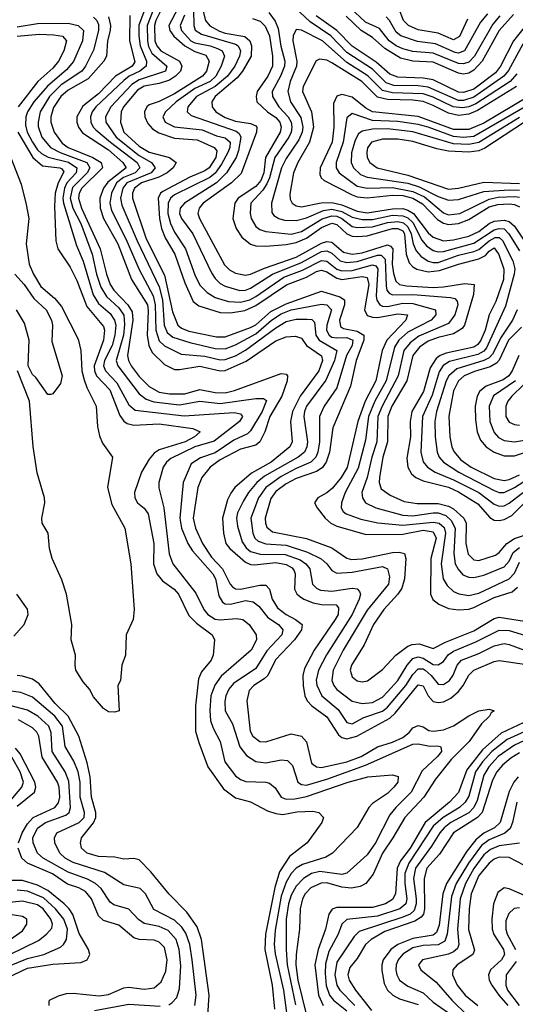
# Model space of a CAD drawing. Header units: inches. Extents: x 501365 to 657855, y 482276 to 547543.
# Tile 576 of 656: x 586939 to 588894, y 514534 to 518413. Entities that reach past the tile are written whole.
import ezdxf

# ---------------------------------------------------------------- set-up
doc = ezdxf.new("R2010")
doc.units = ezdxf.units.IN
doc.header["$MEASUREMENT"] = 0
doc.layers.add('A5581', color=7, linetype='Continuous')

msp = doc.modelspace()

# ---------------------------------------------------------------- linework, layer by layer
at = {"layer": 'A5581', "color": 5}
for points, elevation in [([(589090, 518427.9), (589041, 518410), (588970, 518372.1), (588922.8, 518317.2), (588866.5, 518213.5), (588848.2, 518190), (588730, 518108.2), (588690, 518094.5), (588670, 518095.1), (588550, 518147.7), (588510, 518152.8), (588414.4, 518154.4), (588384, 518164), (588330, 518217.6), (588230, 518284.5), (588166.5, 518350), (588085, 518405), (587982.1, 518502.1)], 2440), ([(587431.1, 518450), (587408.9, 518391.1), (587409.3, 518350), (587414, 518310), (587439.2, 518250), (587438.2, 518230), (587413.7, 518210), (587371.6, 518190), (587350, 518173.7), (587239.6, 518070), (587224.9, 518050), (587218.9, 518030), (587219.4, 518010), (587228.8, 517990), (587239.8, 517979.8), (587296.9, 517930), (587402, 517850), (587413.6, 517830), (587395.1, 517810), (587349.1, 517790.9), (587320.5, 517770), (587301.7, 517730), (587294.5, 517690), (587301.4, 517661.4), (587357.5, 517550), (587410, 517429.6), (587465.4, 517325.4), (587474.2, 517290), (587475.8, 517190), (587490, 517148.2), (587510, 517128.2), (587575.6, 517095.6), (587670, 517087), (587730, 517073.7), (587750, 517074.6), (587790, 517089), (587830, 517111.6), (587950, 517199.8), (587990, 517223.6), (588030, 517233.5), (588073, 517233), (588091.5, 517231.5), (588101.3, 517221.3), (588107, 517170), (588119.8, 517150), (588189.3, 517110), (588181, 517070), (588146.8, 516993.2), (588070, 516890.8), (588061.9, 516870), (588059.5, 516850), (588073.8, 516750), (588071.5, 516730), (588062.6, 516710), (588037, 516690), (587905.3, 516614.7), (587874.1, 516590), (587841.3, 516550), (587822.3, 516517.7), (587798.6, 516470), (587794.6, 516450), (587797.8, 516417.8), (587816, 516356), (587832.3, 516332.3), (587850, 516318.2), (587887.6, 516307.6), (587986.2, 516306.2), (588044.9, 516284.9), (588067.3, 516270), (588082.9, 516250), (588093.9, 516190), (588110, 516173.5), (588126, 516166), (588170, 516162.1), (588250, 516174), (588270.5, 516170.5), (588279.9, 516159.9), (588283.5, 516150), (588278.2, 516130), (588250, 516069.4), (588149, 515911), (588117.3, 515850), (588108.8, 515811.2), (588111.1, 515791.1), (588130.9, 515750), (588195.4, 515695.4), (588230, 515644.6), (588250, 515639.4), (588296.1, 515664), (588370, 515689.3), (588390, 515704.5), (588461.7, 515790), (588490, 515834.2), (588510, 515856), (588530, 515855.3), (588538.4, 515850), (588561.3, 515830), (588590, 515794.9), (588610, 515794.4), (588633.7, 515810), (588648.5, 515831.5), (588663.9, 515870), (588681.8, 515890), (588750, 515916.3), (588810, 515946.1), (588850, 515955.1), (588870, 515952.1), (588929.6, 515929.6)], 2240), ([(587465.6, 518450), (587442.4, 518390), (587443.2, 518330), (587447.8, 518307.8), (587460.9, 518280.9), (587519.1, 518230), (587514, 518210), (587410, 518176), (587382, 518158), (587298.6, 518070), (587278.2, 518030), (587278.7, 518010), (587319.2, 517950), (587410, 517878.3), (587458.6, 517850), (587473.2, 517830), (587457.2, 517810), (587362, 517770), (587346.3, 517750), (587337.2, 517710), (587342.5, 517682.5), (587402.5, 517542.5), (587490, 517360.6), (587502.1, 517310), (587509.1, 517210), (587521, 517181), (587542.7, 517162.7), (587610, 517141.6), (587710, 517118), (587750, 517116.6), (587790, 517132.7), (587870, 517175.4), (587931.8, 517230), (587970, 517253.8), (588010, 517270), (588130, 517293.1), (588150.8, 517290), (588169, 517270), (588150.3, 517210), (588148.7, 517190), (588159.4, 517170), (588170, 517163.1), (588190, 517159.3), (588230, 517161.3), (588252.9, 517150), (588251, 517130), (588228.2, 517090), (588190, 516963.2), (588140.5, 516890), (588121.3, 516850), (588121.2, 516750), (588115.4, 516710), (588107.2, 516690), (588087, 516670), (588030, 516645.7), (587970, 516613.2), (587909.6, 516570.4), (587881.6, 516530), (587850.9, 516450), (587858.1, 516390), (587866.6, 516370), (587879.3, 516359.3), (587910, 516348.7), (587990, 516343.3), (588074.9, 516314.9), (588128.7, 516288.7), (588150.6, 516270), (588170, 516243), (588190, 516232.5), (588250, 516237.2), (588370, 516259.4), (588390.1, 516250.1), (588397.9, 516217.9), (588393.3, 516190), (588310, 516086.8), (588214.6, 515930), (588175.2, 515850), (588169.7, 515810), (588177.5, 515790), (588190, 515774.9), (588250, 515728.9), (588290, 515719.9), (588330, 515722.8), (588370, 515744.2), (588390, 515764.7), (588430, 515810.1), (588467.1, 515870), (588490, 515896.8), (588510, 515903.8), (588530, 515898.5), (588570, 515873.2), (588590, 515871.3), (588610, 515885), (588629.3, 515910.7), (588650, 515925.5), (588738, 515962), (588830, 516008.4), (588870, 516006.8), (588933.4, 515986.6)], 2260), ([(587507, 518470), (587476.2, 518410), (587470.7, 518390), (587472.9, 518330), (587480.2, 518310), (587495.7, 518290), (587569.1, 518250), (587579.3, 518230), (587573.7, 518210), (587554.2, 518190), (587530, 518175.3), (587490, 518162.3), (587430, 518150.9), (587404.2, 518135.8), (587348.8, 518070), (587339.8, 518050), (587336.6, 518010), (587350.3, 517970), (587410, 517914.3), (587450, 517891.4), (587530.2, 517870), (587555.8, 517850), (587544.3, 517830), (587521.5, 517810), (587487.8, 517792.2), (587419.7, 517770), (587391.9, 517750), (587384.7, 517730), (587384.4, 517710), (587437.9, 517550), (587510, 517406.1), (587542.6, 517262.6), (587563, 517210), (587577.9, 517197.9), (587606.4, 517186.4), (587715.6, 517164.4), (587750, 517163.3), (587850, 517200), (587870, 517211.4), (587930, 517263.5), (587990, 517294.3), (588130, 517343.5), (588201.3, 517321.3), (588219.9, 517310), (588219.9, 517290), (588200.2, 517230), (588204.5, 517204.5), (588216.4, 517196.4), (588270, 517186.7), (588296.1, 517170), (588296.9, 517150), (588266.7, 517070), (588244.1, 516970), (588174.5, 516805.5), (588161.1, 516710), (588148, 516670), (588131.7, 516648.3), (588110, 516632.8), (588030, 516605.2), (587990, 516584.6), (587950, 516554.8), (587930, 516526.8), (587907.5, 516450), (587908.2, 516430), (587914.5, 516414.5), (587936.1, 516396), (588070, 516369.8), (588170, 516332.2), (588230, 516292.3), (588247.2, 516287.2), (588290, 516289.2), (588410, 516314.6), (588435.7, 516315.7), (588456.6, 516310), (588461.4, 516290), (588456.3, 516210), (588446.3, 516173.7), (588430.2, 516149.8), (588375, 516090), (588334, 516030), (588297.5, 515950), (588247.6, 515870), (588242.5, 515850), (588250, 515823.9), (588270, 515809.1), (588290, 515805), (588311.2, 515808.8), (588370, 515853.4), (588423.2, 515910), (588470, 515945.1), (588487.6, 515952.4), (588514.3, 515954.3), (588570, 515936.5), (588618.5, 515961.5), (588730, 516005.4), (588810, 516054.3), (588830, 516060), (588930, 516043.8)], 2280), ([(587562.6, 518457.4), (587527.3, 518390), (587530.9, 518370), (587547.6, 518347.6), (587590, 518310), (587630, 518288.1), (587673, 518273), (587686.4, 518250), (587675.7, 518210), (587660.4, 518190), (587550, 518120.4), (587490, 518090.4), (587450, 518077.6), (587441.1, 518070), (587431.8, 518050), (587432.2, 518030), (587444.2, 518004.2), (587463.5, 517983.5), (587487.6, 517967.6), (587550, 517946.8), (587639.3, 517939.3), (587706, 517910), (587716.7, 517896.7), (587712.6, 517870), (587687.1, 517830), (587670, 517817.7), (587610, 517792.8), (587503.6, 517736.4), (587494.2, 517730), (587485.5, 517710), (587490.4, 517630.4), (587498.3, 517590), (587513.4, 517553.4), (587551, 517490), (587590, 517376.1), (587622.9, 517302.9), (587645.3, 517285.3), (587730, 517260.2), (587770, 517257.8), (587827.4, 517267.4), (587870, 517287), (587991.7, 517368.3), (588070, 517398.6), (588110, 517421.1), (588130, 517425.9), (588150, 517419.8), (588190, 517394.9), (588210, 517390), (588290, 517401.5), (588310, 517397.1), (588315.7, 517370), (588298.4, 517270), (588310, 517248.3), (588330, 517240.7), (588350, 517239.4), (588430, 517254.2), (588468, 517250), (588461.8, 517230), (588387, 517150), (588368.8, 517110), (588343.6, 516990), (588301.9, 516910), (588272.3, 516830), (588230.5, 516649.5), (588207.5, 516610), (588173, 516567), (588150, 516548.6), (588115.5, 516530), (588102.3, 516510), (588111.8, 516490), (588144.2, 516450), (588166.9, 516430), (588190, 516417.7), (588305, 516385), (588450, 516387), (588530, 516402.5), (588570, 516395), (588581.1, 516370), (588560.1, 516290), (588559.1, 516150), (588568.8, 516128.8), (588592.6, 516110), (588630, 516093.9), (588670, 516088.5), (588710, 516091.5), (588730, 516097.9), (588810, 516137.1), (588880.9, 516159.1), (588902.3, 516177.7)], 2320), ([(587624.8, 518450), (587625.8, 518390), (587631.7, 518371.7), (587656.3, 518356.3), (587790, 518317.3), (587800.8, 518310), (587809.8, 518290), (587806.2, 518270), (587788.3, 518230), (587758.4, 518190), (587710, 518150.3), (587636.6, 518110), (587602.2, 518070), (587600.1, 518050), (587615.4, 518035.4), (587793.6, 517973.6), (587805.1, 517965.1), (587811.1, 517950), (587802.8, 517897.2), (587793.6, 517870), (587754.9, 517810), (587715.1, 517770), (587589.1, 517690.9), (587571.6, 517670), (587570.1, 517650), (587576.8, 517630), (587622.7, 517570), (587695.5, 517415.5), (587710, 517393.2), (587730, 517374.4), (587750, 517363.9), (587806.9, 517346.9), (587830, 517347.5), (587850, 517355.8), (587935.8, 517410), (588050, 517456), (588130, 517500.5), (588150, 517503.2), (588170, 517493.3), (588203.4, 517463.4), (588230, 517456.6), (588270, 517460.2), (588350, 517484.9), (588365.2, 517485.2), (588380.9, 517470), (588384.4, 517364.4), (588387.4, 517347.4), (588395.8, 517335.8), (588410, 517328.7), (588490, 517330), (588638.7, 517318.7), (588654.9, 517314.9), (588664.2, 517304.2), (588666.6, 517290), (588654.7, 517250), (588630, 517216.8), (588513.7, 517166.3), (588479.5, 517140.5), (588454.2, 517110), (588431.5, 517010), (588368.4, 516890), (588352.1, 516850), (588347.2, 516750), (588327.4, 516690), (588309.8, 516610.2), (588288.7, 516550), (588291.4, 516530), (588303.6, 516510), (588343.6, 516490), (588450, 516461.7), (588490, 516458.4), (588570, 516470.4), (588590, 516470), (588619.4, 516459.4), (588640.4, 516440.4), (588656.2, 516410), (588650.8, 516310), (588656.4, 516270), (588667.9, 516247.9), (588686.5, 516226.5), (588710, 516216.7), (588730, 516215.4), (588770, 516224.4), (588850, 516257.5), (588870, 516280.3), (588885.8, 516314.2), (588910, 516333.7)], 2360), ([(587661, 518450), (587671.6, 518410), (587689.2, 518389.2), (587727.9, 518367.9), (587750, 518360.1), (587827.1, 518347.1), (587846.3, 518330), (587854.1, 518310), (587851.6, 518270), (587818.4, 518210), (587796.5, 518183.5), (587710.8, 518110), (587696.9, 518090), (587697.7, 518070), (587712.7, 518050), (587750, 518027.2), (587790, 518012.8), (587850, 518004), (587870, 517994.8), (587874.5, 517990), (587873.5, 517970), (587813.3, 517806.7), (587774.6, 517770), (587662.9, 517690), (587647, 517670), (587642.1, 517650), (587648, 517630), (587747.3, 517447.3), (587767.1, 517427.1), (587790, 517414.6), (587830, 517406.6), (587850, 517410.4), (587905.1, 517434.9), (588030, 517477.2), (588130, 517532.6), (588150, 517539.5), (588170, 517536.9), (588216.7, 517496.7), (588250, 517488.8), (588290, 517494.2), (588390, 517525.6), (588401.5, 517521.5), (588410.8, 517510.8), (588408.2, 517450), (588413, 517413), (588423.2, 517383.2), (588437.3, 517370), (588464.2, 517364.2), (588570, 517358.3), (588610, 517360.3), (588694.4, 517374.4), (588731.7, 517370), (588729.4, 517330), (588693, 517210), (588684.1, 517196), (588650, 517175.3), (588590, 517161.3), (588550, 517146.6), (588516.5, 517123.5), (588489.2, 517090), (588466.3, 516990), (588406.4, 516890), (588390.5, 516850), (588389.8, 516750), (588371.4, 516690), (588358.3, 516610), (588357.1, 516590), (588364.7, 516564.7), (588399.8, 516539.8), (588455.1, 516515.1), (588506.8, 516506.8), (588590, 516507.1), (588630, 516497.1), (588650, 516485.8), (588690.1, 516450), (588699.3, 516430), (588698.3, 516350), (588707.7, 516307.7), (588730, 516284.8), (588750, 516282.8), (588815.7, 516304.3), (588830, 516314.4), (588860.4, 516350), (588890, 516368.7), (588990, 516401.7)], 2380), ([(587921.2, 518441.2), (587947.3, 518407.3), (587958.5, 518378.5), (587969.4, 518309.4), (587984.7, 518250), (587983.7, 518230), (587968.4, 518190), (587934.5, 518130), (587936.7, 518110), (587961.3, 518070), (587997.5, 518030), (588009.3, 518010), (588013.1, 517990), (588009.8, 517970), (588000.2, 517950), (587945.5, 517870), (587924.9, 517790), (587913.7, 517766.3), (587897.8, 517742.2), (587850.9, 517690), (587848.5, 517651.5), (587852.1, 517630), (587870, 517597.9), (587886.1, 517586.1), (587910, 517578.3), (588010, 517568.6), (588050, 517578.5), (588131.8, 517628.2), (588170, 517640.9), (588190, 517638.6), (588209.4, 517630), (588250, 517598.8), (588270, 517594.7), (588330, 517596.9), (588390, 517613.6), (588430, 517617.6), (588452.3, 517612.3), (588470, 517597.6), (588482.8, 517570), (588490.3, 517530.3), (588502.6, 517502.6), (588521.2, 517481.2), (588550, 517462.2), (588570, 517456.4), (588590, 517457), (588670, 517485.3), (588730, 517499.8), (588750, 517507.7), (588790, 517542.4), (588814.6, 517554.6), (588830, 517554.7), (588843.1, 517543.1), (588883.8, 517463.8), (588891.4, 517431.4), (588889.8, 517410), (588855.3, 517284.7), (588779.8, 517120.2), (588770, 517107.5), (588746.1, 517093.9), (588633.7, 517066.3), (588609.6, 517050.4), (588593.7, 517026.3), (588566.4, 516933.6), (588527.2, 516850), (588520.5, 516710), (588531, 516671), (588547.9, 516650), (588577.1, 516630), (588650, 516600.3), (588749.3, 516550), (588810, 516504.2), (588830, 516496.5), (588850, 516497.9), (588870, 516508.1), (588950, 516570.2)], 2440), ([(588832.3, 518427.7), (588804.5, 518395.5), (588732.3, 518270), (588710, 518245.8), (588690, 518238.7), (588670, 518240.8), (588570, 518281.8), (588490, 518287.4), (588450, 518298.5), (588424.2, 518310), (588396.4, 518330), (588358.5, 518378.5), (588303.6, 518403.6), (588241.1, 518461.1)], 2360), ([(588783.6, 518436.4), (588756.8, 518403.2), (588693.4, 518290), (588670, 518281), (588656.4, 518283.6), (588578.5, 518318.5), (588507.4, 518327.4), (588442.7, 518350), (588424.4, 518364.4), (588398, 518410), (588384.2, 518424.2)], 2340), ([(588705.4, 518414.6), (588673.4, 518346.6), (588650, 518333.7), (588590, 518359.6), (588510, 518372.6), (588471.9, 518390), (588452.8, 518410), (588435.1, 518455.1)], 2320), ([(586930, 518384.5), (587010, 518397.7), (587130, 518400), (587170.6, 518390.6), (587190.4, 518370), (587187.1, 518330), (587152.2, 518247.8), (587124.6, 518215.4), (587049, 518151), (586995, 518090), (586969.8, 518050), (586963.5, 518030), (586962.2, 517997.8), (586968.4, 517970), (586989.8, 517930), (587010, 517899.8), (587025.4, 517885.4), (587051.4, 517871.4), (587131.7, 517851.6), (587164.6, 517830), (587162.4, 517810), (587125.3, 517770), (587116.1, 517750), (587109.9, 517710), (587111.8, 517690), (587164, 517524), (587190, 517461.3), (587229.4, 517329.4), (587250, 517295.6), (587295.8, 517255.8), (587313.7, 517230), (587318, 517210), (587315, 517170), (587303.6, 517130), (587273.9, 517070), (587270.3, 517050), (587277.3, 517030), (587323, 516983), (587370, 516895.8), (587394.8, 516874.8), (587587.3, 516852.7), (587785.3, 516865.3), (587810, 516860.1), (587818.6, 516850), (587806.3, 516830), (587706.6, 516753.4), (587630, 516729.8), (587535.8, 516684.2), (587518, 516670), (587505.8, 516650), (587488.4, 516590), (587488.6, 516568.6), (587508.3, 516490), (587529.3, 516309.3), (587542.9, 516270), (587634.5, 516154.5), (587665.9, 516090), (587680.7, 516070), (587710, 516052.2), (587730, 516048.8), (587794, 516054), (587818.9, 516050), (587844.2, 516030), (587872, 515990), (587872.8, 515970), (587852, 515930), (587733.3, 515826.7), (587708.7, 515791.3), (587693.5, 515750), (587688.6, 515691.4), (587692.4, 515652.4), (587702.1, 515622.1), (587729.6, 515570), (587748.7, 515490), (587790, 515434), (587810, 515419.3), (587831.6, 515411.6), (587909.7, 515409.7), (587925, 515405), (587947, 515387), (587970.1, 515350.1), (587990, 515342.6), (588023.7, 515343.7), (588070, 515352.4), (588234.6, 515410), (588311.8, 515430), (588410, 515438.9), (588432, 515432), (588430.1, 515410), (588415.3, 515390), (588390, 515364.8), (588330, 515325.6), (588316.4, 515310), (588269.7, 515230.3), (588173.1, 515130), (588146.2, 515113.8), (588054.3, 515085.7), (588030, 515070.6), (588010.2, 515049.8), (587990, 515015.5), (587970, 514959.9), (587946.2, 514826.2), (587943.2, 514770), (587947.3, 514732.7), (587979.1, 514590), (588002.6, 514422.6)], 2140), ([(587230, 518423.2), (587243.7, 518410), (587250, 518394), (587250, 518370), (587230, 518292.5), (587199.5, 518230), (587184.7, 518210), (587103.4, 518156.6), (587056.4, 518110), (587020.4, 518050), (587011.8, 518010), (587012.6, 517992.6), (587027.3, 517950), (587060.6, 517910), (587099.1, 517890), (587204.3, 517850), (587215.9, 517830), (587205.8, 517810), (587148.1, 517751.9), (587138.7, 517710), (587149.6, 517670), (587181.1, 517610), (587225, 517490), (587242, 517410), (587259.4, 517359.4), (587282.2, 517322.2), (587330, 517277.8), (587349.5, 517249.5), (587353, 517213), (587349.1, 517170), (587320.2, 517070), (587326.9, 517050), (587410, 516939.3), (587438.7, 516918.7), (587468.3, 516908.3), (587570, 516896.2), (587650, 516910.7), (587730, 516901.7), (587870, 516920.9), (587900.8, 516920.8), (587913.1, 516913.1), (587896.1, 516870), (587850, 516793.9), (587838.1, 516781.9), (587783.9, 516756.1), (587710, 516706.9), (587653, 516687), (587616.2, 516663.8), (587584.1, 516590), (587570.5, 516450), (587577.3, 516410), (587602.2, 516350), (587621.1, 516321.1), (587700.5, 516230), (587711, 516210), (587724.1, 516144.1), (587738.9, 516118.9), (587750, 516111.5), (587770, 516110.4), (587830, 516124.6), (587860.3, 516120.3), (587882.8, 516102.8), (587918.4, 516058.4), (587959.8, 516030), (587976.9, 516010), (587973.4, 515990), (587913.5, 515926.5), (587870, 515857.2), (587782.3, 515797.7), (587764.1, 515775.9), (587752.6, 515750), (587747.7, 515727.7), (587749.7, 515690), (587778.9, 515638.9), (587808.1, 515548.1), (587833.9, 515513.9), (587870.4, 515490.4), (587910, 515485.2), (587970, 515497.2), (587995, 515495), (588015.1, 515475.1), (588036.4, 515410), (588050, 515400.5), (588070, 515398.2), (588150, 515421.7), (588303.6, 515476.4), (588490, 515559.1), (588510, 515561.1), (588550, 515552.7), (588591.7, 515551.7), (588598.7, 515550), (588601.8, 515541.8), (588602.2, 515530), (588586.5, 515510), (588526.1, 515453.9), (588482.4, 515370), (588422.1, 515310), (588399.2, 515280.8), (588342.1, 515170), (588310, 515122.7), (588229.7, 515050.3), (588210, 515045.7), (588122.7, 515057.3), (588090, 515049.4), (588058.3, 515030), (588030, 514999.7), (588010, 514963.9), (587999.2, 514930), (587990, 514870), (587989.8, 514750.2), (587994.3, 514690), (588027.2, 514532.8)], 2160), ([(587290, 518424.1), (587297.4, 518390), (587296, 518370), (587286.1, 518330), (587281.2, 518270), (587271.2, 518250), (587210, 518180.5), (587130, 518136.1), (587101.7, 518110), (587073.3, 518066.7), (587062.3, 518030), (587062, 518010), (587075.3, 517970), (587106.9, 517926.9), (587130, 517909.4), (587228.3, 517870), (587260.4, 517850), (587266.2, 517830), (587185, 517750), (587174.3, 517730), (587171.6, 517710), (587183.7, 517670), (587256.9, 517510), (587281.9, 517410), (587296.6, 517370), (587310, 517347.2), (587365.5, 517290), (587382.7, 517262.7), (587385.3, 517230), (587364.2, 517090), (587367.9, 517070), (587378.4, 517050), (587410, 517007.6), (587450, 516968.6), (587490, 516945.6), (587530, 516938.7), (587590, 516939.5), (587650, 516956.5), (587710, 516944.2), (587750, 516943.6), (587787, 516953), (587970, 517019.7), (587990, 517017), (587995.2, 517010), (587994.3, 516990), (587972.8, 516930), (587925.9, 516850), (587905.4, 516790), (587885.8, 516750), (587870, 516737), (587810, 516721), (587730, 516679.2), (587690.4, 516650), (587657, 516610), (587641.4, 516570), (587624, 516450), (587632.7, 516410), (587660.3, 516350), (587696.3, 516296.3), (587739.4, 516250), (587769.3, 516189.3), (587779, 516179), (587790, 516171.4), (587810, 516169.8), (587885.9, 516185.9), (587910, 516185.4), (587923.8, 516170), (587934.6, 516130), (587956.3, 516096.3), (587989.7, 516069.7), (588027.3, 516050), (588053.6, 516030), (588050.7, 516010), (588022.8, 515970), (587948.1, 515891.9), (587918.1, 515830), (587903.9, 515816.1), (587862.2, 515790), (587844.2, 515770), (587835.1, 515730), (587848.3, 515610), (587858.7, 515590), (587886.7, 515570), (587910, 515568.1), (588010, 515599.7), (588050, 515590.5), (588070, 515568.2), (588090, 515483.9), (588109.2, 515469.2), (588130, 515467), (588230, 515489.8), (588285.9, 515510), (588350, 515548.5), (588410, 515567.2), (588450, 515585.2), (588475.3, 515604.7), (588490, 515623.2), (588510, 515632.8), (588530, 515627.9), (588553, 515613), (588570, 515610.9), (588610, 515616.2), (588650, 515630.7), (588710, 515670.4), (588750, 515690.1), (588790, 515696.6), (588810.3, 515690), (588798, 515682), (588792.2, 515670), (588761, 515639), (588711.9, 515570), (588640.9, 515499.1), (588579.3, 515420.7), (588532.9, 515350), (588457.7, 515270), (588411.3, 515190), (588370.2, 515129.8), (588332.9, 515047.1), (588304.2, 515010), (588282.2, 514997.8), (588248.4, 514991.6), (588210, 514995.8), (588150, 515012.4), (588127.8, 515012.2), (588086.8, 514993.2), (588065.1, 514970), (588053.9, 514950), (588045.3, 514910), (588042.5, 514830), (588029.5, 514730.5), (588028.9, 514690), (588036.7, 514630), (588070.3, 514490.3)], 2180), ([(587373.7, 518430), (587372.2, 518330), (587393, 518247), (587382.4, 518230), (587317.7, 518190), (587250, 518120.8), (587188, 518072), (587165.3, 518030), (587164.3, 518010), (587170.9, 517990), (587187.6, 517967.6), (587290, 517899.9), (587345.9, 517850), (587359.9, 517830), (587286.6, 517773.4), (587269.6, 517750), (587255.2, 517710), (587256.1, 517670), (587270, 517630.1), (587326.4, 517530), (587380.3, 517390), (587443, 517290), (587446.3, 517266.3), (587441.8, 517170), (587449.1, 517129.1), (587461.7, 517101.7), (587510, 517054.7), (587550, 517035.6), (587570, 517034.8), (587650, 517048.8), (587729.8, 517029.8), (587750, 517031.4), (587832.5, 517067.5), (587950, 517148.1), (587990, 517163.6), (588026.9, 517166.9), (588050, 517158.7), (588070, 517129.4), (588129.2, 517089.2), (588133.6, 517070), (588118.3, 517030), (588045.6, 516930), (588014.9, 516870), (588007.3, 516830), (588013.7, 516750), (588004.8, 516730), (587931.5, 516670), (587852.9, 516627.1), (587788.3, 516570), (587771.5, 516548.5), (587758.5, 516521.5), (587739.1, 516450), (587742.4, 516390), (587752.8, 516350), (587767.7, 516330), (587830, 516275.8), (587850, 516267), (587865.8, 516265.8), (587950, 516274.6), (587990, 516267.3), (588013.4, 516253.4), (588021.5, 516241.5), (588026.1, 516230), (588023.2, 516170), (588031.8, 516151.8), (588042.2, 516142.2), (588060.4, 516130), (588096.3, 516116.3), (588130, 516109), (588187.7, 516107.7), (588196.4, 516096.4), (588194.6, 516070), (588183.9, 516050), (588100.1, 515930), (588062.5, 515857.5), (588056.3, 515830), (588057, 515790), (588063.1, 515750), (588072.7, 515730), (588091.4, 515710), (588150, 515667.4), (588195.9, 515595.9), (588210, 515585.1), (588230, 515580.3), (588269.1, 515590.9), (588398.3, 515661.7), (588419.4, 515680.6), (588510, 515792.3), (588530, 515788.5), (588550, 515749.6), (588570, 515727.1), (588590, 515722.9), (588610, 515725.9), (588639.4, 515740.6), (588670, 515766.5), (588688.4, 515790), (588710, 515830.7), (588729.5, 515850.5), (588810, 515884.6), (588830, 515888.6), (588930, 515873.7)], 2220), ([(587589.3, 518430.7), (587572.7, 518390), (587576.9, 518370), (587614.2, 518330), (587630, 518322.1), (587690, 518310.6), (587719.7, 518299.7), (587738.2, 518290), (587746.8, 518270), (587734.4, 518230), (587712.2, 518190), (587690.4, 518169.6), (587630, 518141.8), (587557, 518090), (587514.9, 518050), (587503.4, 518030), (587513.6, 518010), (587550, 517990.4), (587659.2, 517979.2), (587715.7, 517955.7), (587750, 517948.1), (587769.5, 517930), (587768.1, 517910), (587759.8, 517890), (587735.8, 517844.2), (587710, 517808.4), (587688.8, 517791.2), (587550, 517722.6), (587534.7, 517710), (587524.9, 517690), (587523.4, 517650), (587533.8, 517610), (587550, 517576.1), (587592.9, 517510), (587630, 517408.5), (587650, 517366.9), (587678.3, 517338.3), (587710, 517318.2), (587763.1, 517303.1), (587810, 517300.4), (587847.3, 517310), (587870, 517322.5), (587981.3, 517398.6), (588054.1, 517425.9), (588130, 517464.7), (588150, 517461.6), (588190, 517430.4), (588210, 517423.7), (588250, 517425.4), (588330, 517447), (588343.7, 517443.6), (588351.5, 517431.5), (588345.5, 517325.6), (588347.9, 517307.9), (588359.3, 517290), (588370, 517284.5), (588390, 517283.9), (588450, 517296.3), (588490, 517295.5), (588579.2, 517270), (588580.8, 517250), (588562.3, 517230), (588470, 517182.5), (588433.8, 517150), (588417, 517123), (588384.8, 516990), (588340.2, 516910), (588314.9, 516850), (588302.9, 516757.1), (588273.8, 516646.3), (588222.4, 516550), (588207.9, 516510), (588206.8, 516490), (588215.5, 516475.5), (588226.9, 516466.9), (588285.1, 516445.1), (588351, 516431), (588450, 516421.7), (588570, 516433.9), (588593.5, 516430), (588613, 516413), (588618.9, 516390), (588601.4, 516270), (588609.8, 516209.8), (588624.8, 516184.8), (588650, 516161), (588670.7, 516150.7), (588710, 516145), (588750, 516154.2), (588870, 516211), (588890, 516232.8), (588910, 516276.4)], 2340), ([(587858, 518418), (587887, 518407), (587907.1, 518387.1), (587924.6, 518350), (587936.5, 518270), (587935.7, 518230), (587917.7, 518190), (587876.2, 518130), (587871.6, 518110), (587875.1, 518090), (587916.1, 518050), (587950, 518027.4), (587964.9, 518010), (587970.8, 517990), (587966.6, 517970), (587908.6, 517870), (587901.7, 517810), (587890, 517779), (587870, 517755.5), (587801.1, 517710), (587788.2, 517690), (587779.9, 517630), (587793, 517590), (587815.8, 517555.8), (587850, 517528.7), (587870, 517522.2), (587910, 517520.8), (587990, 517527), (588030, 517534.9), (588070, 517552.7), (588130, 517594.9), (588170, 517611), (588190, 517606.5), (588230, 517569.6), (588250, 517560.3), (588270, 517558.4), (588310, 517562.2), (588409.6, 517590.4), (588430, 517591.1), (588450, 517581.1), (588456.7, 517570), (588463, 517490), (588475.2, 517455.2), (588490, 517439), (588505.7, 517430), (588550, 517420.2), (588595, 517425), (588670, 517450.6), (588750, 517470.8), (588775.8, 517484.2), (588790, 517500.9), (588810, 517514.4), (588828.6, 517488.6), (588848.5, 517430), (588847.6, 517390), (588817.2, 517302.8), (588790.5, 517250), (588774.2, 517190), (588757.1, 517150), (588746, 517134), (588730, 517122.8), (588620.5, 517099.5), (588597, 517090), (588581.9, 517078.1), (588558.5, 517041.5), (588531.3, 516948.7), (588485.4, 516870), (588479.5, 516830), (588479.9, 516770), (588466.4, 516686.4), (588470.1, 516650), (588484.7, 516624.7), (588501.2, 516610), (588530, 516596.5), (588630, 516571.5), (588670, 516553.2), (588745.9, 516505.9), (588792.6, 516452.6), (588810, 516441.9), (588830, 516440.6), (588850, 516444.7), (588879.5, 516460.5), (588930, 516510.3)], 2420), ([(589005.9, 518434.1), (588950, 518400.2), (588923.9, 518376.1), (588886.6, 518330), (588835.4, 518230), (588815.7, 518204.3), (588730, 518140), (588690, 518125.9), (588670, 518127.6), (588570, 518176.4), (588530, 518182.9), (588430, 518186.4), (588398.3, 518198.3), (588345.3, 518245.3), (588250, 518308.7), (588190.5, 518370.5), (588108.7, 518428.7)], 2420), ([(588886.6, 518433.4), (588829.8, 518370.2), (588763.4, 518250), (588730, 518214.3), (588710, 518201.9), (588690, 518198.2), (588670, 518202.2), (588570, 518245.4), (588490, 518249.1), (588441.2, 518261.2), (588379, 518299), (588330, 518343.5), (588286.1, 518370), (588227.3, 518427.3)], 2380), ([(588900.1, 518199.9), (588873.8, 518170), (588738.2, 518081.8), (588710, 518069.4), (588685.3, 518065.3), (588649.2, 518069.2), (588570, 518108.3), (588530, 518120.8), (588410, 518125.2), (588370, 518133.7), (588311.8, 518191.8), (588230, 518243.9), (588133.6, 518330), (588050, 518372.1), (588030, 518374.9), (588017.7, 518350), (588016.7, 518330), (588032.6, 518250), (588030.3, 518230), (588005.8, 518170), (587996.4, 518130), (588007.1, 518090), (588047.5, 518027.5), (588056.2, 517990), (588053.2, 517970), (588040.5, 517939.5), (587990, 517866.7), (587972.3, 517830), (587932.6, 517690), (587933.3, 517653.3), (587942.1, 517642.1), (587961.2, 517630), (587983.8, 517623.8), (588030, 517621.6), (588070, 517632.5), (588138, 517662), (588170, 517667.2), (588210, 517658), (588250, 517635.4), (588290, 517625.8), (588330, 517625.6), (588410, 517642.5), (588450, 517640.6), (588470, 517632.4), (588490, 517614.1), (588524.9, 517544.9), (588542.9, 517522.9), (588570, 517504.5), (588590, 517498.6), (588610, 517499.9), (588730, 517532.9), (588810, 517585.3), (588830, 517590.7), (588849.7, 517589.7), (588868.7, 517570), (588910, 517502.2)], 2460), ([(586930, 518348.6), (587016.4, 518356.4), (587073.5, 518353.5), (587107.6, 518347.6), (587123.4, 518330), (587113.7, 518290), (587092.5, 518250), (587070, 518222.2), (587010.8, 518169.2), (586933.9, 518070)], 2120), ([(588898, 518150), (588745.2, 518054.8), (588710, 518041), (588670, 518036), (588630, 518044.8), (588570, 518075.6), (588530, 518090.6), (588490, 518096), (588390, 518098.2), (588350, 518107.6), (588288.4, 518170), (588170, 518242.8), (588150, 518253.3), (588122.1, 518257.9), (588108.6, 518251.4), (588056.8, 518150), (588054.7, 518130), (588090.6, 518050.6), (588097.5, 517990), (588082.5, 517930), (588036.3, 517850), (588018.7, 517810), (588005.2, 517725.2), (588006.2, 517706.2), (588013.5, 517690), (588030, 517679.3), (588050, 517676.1), (588128.6, 517691.4), (588170, 517693.5), (588210, 517683.5), (588270, 517659.2), (588310, 517652.6), (588410, 517668.5), (588450, 517668.9), (588470, 517663.4), (588492.2, 517650), (588550, 517573.8), (588570, 517556.1), (588610, 517542.4), (588650, 517546.2), (588710, 517559.9), (588750, 517579.1), (588790, 517610.6), (588810, 517619), (588850, 517623.5), (588870, 517618.1), (588890, 517600.3), (588930, 517541.1)], 2480), ([(588947.7, 518112.3), (588770, 518005.4), (588710, 517980.2), (588650, 517980.4), (588510, 518032), (588330, 518049.8), (588304.3, 518064.3), (588250, 518108.4), (588210, 518118.6), (588190, 518112.1), (588177, 518083), (588178.3, 517990), (588172, 517930), (588123.8, 517830), (588123.5, 517803.5), (588127.8, 517790), (588139.4, 517779.4), (588250, 517723.4), (588270, 517715.7), (588309, 517711), (588410, 517722.5), (588450, 517719.9), (588490, 517710.3), (588528, 517688), (588586.4, 517626.4), (588610, 517611.4), (588630, 517606.9), (588670, 517610), (588710, 517625.6), (588790, 517676.4), (588824.7, 517684.7), (588870, 517687.9), (588890, 517685.6), (588910, 517675.8)], 2520), ([(588967.2, 518090), (588730, 517952.4), (588690, 517949.2), (588650, 517952.8), (588550, 517990.3), (588510, 518000.4), (588430, 518012.4), (588330, 518016.5), (588250, 518043.4), (588230, 518026.9), (588214.6, 517930), (588186.9, 517850), (588187.7, 517830), (588198.6, 517810), (588270, 517757.3), (588310, 517750), (588410, 517751.5), (588490, 517736), (588535.1, 517715.1), (588610, 517651.6), (588630, 517644.9), (588674.5, 517650), (588790, 517706.7), (588826.6, 517713.4), (588890, 517716.7), (588910, 517713.6)], 2540), ([(588910, 518028.3), (588750, 517929), (588710, 517921.5), (588650, 517924.6), (588490, 517970.8), (588390, 517983.5), (588330, 517981.7), (588290, 517974.3), (588276, 517964), (588261.6, 517938.4), (588248.3, 517888.3), (588247, 517850), (588256.3, 517830), (588283.8, 517803.8), (588310, 517792.5), (588470, 517768.9), (588514.3, 517754.3), (588590, 517716.2), (588630, 517702.1), (588670, 517704.2), (588770, 517736.1), (588870, 517743.4), (588910, 517741.9)], 2560), ([(588930, 518008.8), (588773.4, 517906.6), (588750, 517896.4), (588710, 517891.2), (588630, 517895.3), (588584.4, 517904.4), (588490, 517933.6), (588430, 517942.5), (588370, 517943.1), (588326.9, 517930), (588311.5, 517908.5), (588307.6, 517890), (588310.1, 517870), (588320.5, 517850), (588349.1, 517829.1), (588470, 517800.5), (588630, 517746), (588670, 517748.9), (588770, 517773.2), (588910, 517767.8)], 2580), ([(586931.7, 517970), (586991, 517870), (587030, 517837.9), (587097.2, 517830), (587105.8, 517825.8), (587113.8, 517813.8), (587090.6, 517770), (587079.9, 517730), (587076.8, 517676.8), (587082.5, 517542.5), (587090.1, 517510), (587138.2, 517438.2), (587165.2, 517385.2), (587203.5, 517283.5), (587270, 517204.7), (587274.1, 517190), (587270, 517150), (587233, 517050), (587234.2, 517030), (587242.1, 517010), (587294.4, 516954.4), (587333.7, 516853.7), (587350, 516831.3), (587363, 516823), (587390, 516815.9), (587490, 516820.5), (587622.4, 516802.4), (587650.9, 516790), (587629.1, 516770), (587592.4, 516750), (587490, 516718.3), (587470, 516705.8), (587450, 516681.3), (587419.5, 516630), (587392.1, 516550), (587392.9, 516530), (587404.5, 516510), (587430, 516489.2), (587446.6, 516466.6), (587469, 516350), (587467.5, 516270), (587480.7, 516230), (587503.1, 516203.1), (587548.9, 516170), (587565.6, 516150), (587605.9, 516065.9), (587636.3, 516036.3), (587699, 515990), (587707.8, 515970), (587702, 515910), (587694, 515890), (587656, 515844), (587643.9, 515816.1), (587632.3, 515710), (587633.2, 515610), (587645.3, 515565.3), (587681.6, 515470), (587743.2, 515383.2), (587790, 515347.3), (587850, 515331.5), (587916.6, 515296.6), (587950, 515285.4), (587977.4, 515282.6), (588032.1, 515292.1), (588095.6, 515295.6), (588119.1, 515290), (588137.4, 515270), (588130.2, 515250), (588073.2, 515170), (588003.6, 515116.4), (587963.5, 515056.5), (587945.2, 514994.8), (587908.2, 514810), (587906.6, 514750), (587935.3, 514610), (587944.4, 514515.6)], 2120), ([(586888.8, 517910), (586944.6, 517764.6), (586965.5, 517685.5), (586974.8, 517630), (586964.5, 517530), (586976.8, 517450), (586994.2, 517410), (587022.3, 517362.3), (587076.3, 517316.3), (587103.7, 517283.7), (587170, 517154.2), (587180.2, 517110), (587184.9, 517030), (587193.9, 516993.9), (587204.1, 516964.1), (587241.6, 516890), (587245.9, 516810), (587253.7, 516773.7), (587265.5, 516745.5), (587304.8, 516690), (587285.1, 516570), (587303.3, 516503.3), (587353.9, 516410), (587377.6, 516270), (587390.8, 516090), (587386.3, 516050), (587359.6, 515990), (587356.5, 515910), (587342.4, 515870), (587336.3, 515810), (587326, 515790), (587331.3, 515690), (587314.4, 515685.6), (587290, 515686.6), (587270, 515699.7), (587230, 515745.8), (587215.2, 515775.2), (587190, 515804.4), (587161.2, 515850), (587157.7, 515870), (587159.7, 515910), (587142.9, 515970), (587144.5, 516030), (587124.2, 516150), (587105.9, 516205.9), (587066.9, 516290), (587057.3, 516330), (587051.5, 516390), (587027.9, 516430), (587026.7, 516450), (587038.3, 516510), (587036.7, 516530), (587008.5, 516628.5), (586992.4, 516732.4), (586978.7, 516910), (586930.9, 517030)], 2080), ([(586920.1, 517410), (586957.2, 517370), (586994.7, 517314.7), (587044.1, 517270), (587065, 517230), (587068.5, 517210), (587065.9, 517145.9), (587106.7, 517010), (587100.4, 516979.6), (587070, 516939), (587062.8, 516937.2), (587050, 516936), (587003.4, 517003.4), (586990, 517015.8), (586972.8, 517050), (586976.4, 517150), (586958.1, 517218.1), (586926.8, 517270)], 2060), ([(588900.4, 517270), (588883.2, 517230), (588837.4, 517162.6), (588804.1, 517095.9), (588790, 517081.4), (588769.9, 517070.1), (588662.8, 517037.2), (588631.2, 517010), (588620.9, 516990), (588583.3, 516870), (588576.8, 516830), (588577.9, 516770), (588585.3, 516710), (588593.8, 516690), (588610.9, 516670), (588670.9, 516630), (588810, 516558.3), (588830, 516550.1), (588850, 516550.3), (588890, 516569.6), (589085.4, 516694.6)], 2460), ([(588918.7, 517201.3), (588866.3, 517150), (588830, 517072.1), (588819.8, 517060.2), (588795, 517045), (588732.4, 517027.6), (588692.3, 517010), (588669.5, 516990), (588650, 516950.5), (588630.9, 516850.9), (588635.6, 516770), (588643.4, 516730), (588651.6, 516711.6), (588679, 516679), (588719.7, 516650), (588810, 516605.7), (588850, 516597.9), (588870, 516602.2), (588910, 516620.7)], 2480), ([(588907.5, 517090), (588881.9, 517030), (588868.6, 517010), (588845.7, 516994.3), (588778.2, 516970), (588754.4, 516950), (588743.2, 516930), (588734.8, 516890), (588736.3, 516836.3), (588743.2, 516790), (588756.6, 516756.6), (588778.2, 516730), (588810, 516708.9), (588850, 516694.6), (588890, 516695.5), (588930, 516708.2)], 2520), ([(588894.1, 516990), (588808.1, 516931.9), (588790.1, 516890), (588792.8, 516830), (588810, 516786.3), (588827.8, 516767.8), (588850, 516756), (588890, 516749.5), (588930, 516757.1)], 2540), ([(588925.8, 516974.2), (588880.2, 516930), (588863.7, 516910), (588855.7, 516890), (588856.9, 516850), (588870, 516828.1), (588890, 516818), (588910, 516815.3)], 2560), ([(586915.8, 515984.2), (586956.8, 516030), (586973, 516070), (586970, 516090.6), (586928.3, 516150)], 2120), ([(587681.1, 514490), (587686.7, 514570), (587656.9, 514790), (587638.9, 514838.9), (587597.9, 514897.9), (587528.8, 514968.8), (587456.5, 515056.5), (587410, 515103.5), (587390, 515108.9), (587350, 515106.1), (587314.6, 515114.6), (587250, 515116.9), (587205.7, 515130), (587183.6, 515150), (587179, 515170), (587182.9, 515190), (587230.6, 515249.4), (587239.2, 515270), (587239.2, 515290), (587222.6, 515350), (587217.8, 515430), (587205.3, 515485.3), (587172.9, 515590), (587130, 515670), (587079.7, 515719.7), (587016.5, 515796.5), (586990, 515814.9), (586950, 515827.4), (586929, 515829)], 2120), ([(587630.6, 514529.4), (587635.9, 514570), (587619.6, 514710), (587610.4, 514770.4), (587595, 514815), (587578.7, 514838.7), (587550, 514866.1), (587468.1, 514908.1), (587435.9, 514970), (587414.7, 514990), (587350, 515005.5), (587274.1, 515054.1), (587150, 515093.1), (587118.2, 515110), (587097.2, 515130), (587078.5, 515170), (587076.1, 515190), (587085.8, 515210), (587174.1, 515250), (587193.7, 515270), (587195.3, 515290), (587178.3, 515350), (587177.7, 515410), (587170.5, 515450.5), (587152.6, 515492.6), (587119.3, 515550), (587107.7, 515630), (587077.8, 515670), (586990, 515743.7), (586943.3, 515763.3), (586855, 515775)], 2140), ([(587527.7, 514532.3), (587539.9, 514540.1), (587558.6, 514561.4), (587570, 514596.3), (587574.2, 514685.8), (587568.3, 514750), (587556.4, 514790), (587525.3, 514825.3), (587490, 514840.7), (587430, 514852.4), (587408.4, 514868.4), (587370, 514909.4), (587310, 514926.4), (587296.3, 514936.3), (587260.8, 514990), (587238.7, 515010), (587206.7, 515026.7), (587130, 515054.4), (587031.5, 515110), (587009.9, 515130), (586992.1, 515170), (586990.6, 515190), (587010, 515228.1), (587041.7, 515250), (587121, 515279), (587135, 515290), (587139.5, 515310), (587133.4, 515413.4), (587118.9, 515450), (587068, 515530), (587064.1, 515604.1), (587054.5, 515630), (587010.7, 515670), (586970, 515692.7), (586829.2, 515729.2)], 2160), ([(586934.5, 515170), (586949.8, 515210), (586970, 515245.9), (586992.8, 515270), (587078.1, 515310), (587092.3, 515327.7), (587098.2, 515350), (587095.1, 515390), (587088.3, 515410), (587027.7, 515507.7), (587015.2, 515590), (587006.6, 515606.6), (586990, 515623.3), (586935.3, 515655.3)], 2180), ([(588950, 515654.9), (588837.8, 515602.2), (588763.8, 515536.2), (588702.2, 515457.8), (588670, 515369.2), (588634.5, 515330), (588537.6, 515250), (588478.5, 515150), (588440.9, 515099.1), (588428.2, 515070), (588421, 514970), (588410, 514947.3), (588381.9, 514930), (588330, 514915.7), (588190, 514916.2), (588171.3, 514908.7), (588158.7, 514890), (588145.6, 514830), (588116.4, 514750), (588103.4, 514690), (588117.1, 514570), (588135.5, 514530)], 2220), ([(588970, 515626.3), (588862, 515578), (588800.5, 515530), (588764.1, 515490), (588737.3, 515450), (588710, 515354.3), (588695.6, 515330), (588673.9, 515310), (588609.8, 515270), (588570, 515235.6), (588474.3, 515090), (588458.7, 515050), (588458.6, 515010), (588466.5, 514950), (588461.8, 514930), (588438.5, 514910), (588350, 514881.4), (588230, 514868.6), (588210.3, 514849.7), (588194.6, 514810), (588158, 514742), (588145.7, 514694.3), (588143.8, 514656.2), (588148.5, 514608.5), (588161.3, 514570), (588177.2, 514550), (588230, 514508.6)], 2240), ([(588950, 515583), (588890, 515555.4), (588825.5, 515510), (588789.6, 515470), (588770, 515436.6), (588742.8, 515337.2), (588730.7, 515309.3), (588710, 515288.5), (588639.2, 515250), (588613.7, 515230), (588595.8, 515210), (588563.2, 515156.8), (588499.9, 515070), (588491.8, 515030), (588502.7, 514950), (588502.6, 514930), (588495.5, 514904.5), (588479.3, 514890), (588450, 514877.7), (588278.6, 514821.4), (588258, 514802), (588190, 514700.7), (588181.8, 514650), (588189.8, 514610), (588201.7, 514590), (588260.7, 514530)], 2260), ([(586930, 515314.4), (586998.3, 515370), (587003.5, 515390), (586998.5, 515410), (586941.5, 515521.5), (586923.5, 515543.5)], 2220), ([(586898.1, 515330), (586948.2, 515390), (586954.3, 515410), (586941.7, 515450), (586908.5, 515508.5)], 2240), ([(588910, 515524.5), (588875.7, 515504.3), (588843.2, 515476.8), (588821.2, 515450), (588803.1, 515416.9), (588763.6, 515290), (588745, 515270), (588650.2, 515209.8), (588594.4, 515125.6), (588545.3, 515070), (588534.2, 515030), (588535.1, 514910), (588531.5, 514890), (588522.9, 514877.1), (588498.1, 514861.9), (588379.2, 514820.8), (588324.9, 514790), (588303.6, 514770), (588270, 514715), (588241.3, 514678.7), (588233.4, 514650), (588238.8, 514630), (588263.4, 514590), (588326.3, 514510)], 2280), ([(588905.1, 515430), (588887.9, 515410), (588870, 515372.1), (588834, 515250), (588812.1, 515230), (588770, 515208.4), (588737.7, 515182.3), (588702.8, 515137.2), (588621.7, 515010), (588607.4, 514970), (588593.6, 514846.4), (588583.1, 514816.9), (588570, 514806.3), (588490, 514793.4), (588430, 514770), (588403.3, 514750), (588372.2, 514710), (588366.8, 514690), (588367.4, 514667.4), (588376.9, 514616.9), (588390.1, 514590), (588410.9, 514570.9), (588436.4, 514556.4), (588510, 514533.4)], 2320), ([(588899.6, 515330), (588882.9, 515250), (588873.3, 515226.7), (588852.1, 515207.9), (588790, 515182.3), (588760.4, 515159.5), (588709.1, 515090.9), (588660.6, 515010), (588641.6, 514958.4), (588625.6, 514810), (588616.4, 514783.6), (588590, 514768.7), (588530, 514765.7), (588490, 514756.8), (588450, 514732.2), (588432.2, 514710), (588424.2, 514690), (588422.5, 514670), (588426.3, 514650), (588437.4, 514630), (588470, 514605.6), (588530, 514579.7), (588570, 514542.4), (588630, 514501.4)], 2340), ([(587056.2, 514530), (587055.4, 514544.6), (587056.4, 514550), (587092.1, 514567.9), (587123.5, 514576.5), (587150, 514577.9), (587252.7, 514567.3), (587290, 514573.3), (587350, 514599.3), (587370, 514602.5), (587430, 514593.7), (587470, 514599.2), (587497.3, 514622.7), (587515.1, 514664.9), (587520.4, 514710), (587510, 514757.7), (587490, 514779.5), (587470, 514787), (587410.3, 514790.3), (587390, 514796.7), (587330, 514845.8), (587270, 514864.4), (587250, 514883.4), (587223, 514950), (587198.3, 514978.3), (587172.6, 514992.6), (587127.5, 515007.5), (587068.6, 515048.5), (586970.8, 515090), (586948.1, 515110), (586933.4, 515150)], 2180), ([(588910, 515169), (588830, 515158), (588795.3, 515144.7), (588770, 515122.7), (588730, 515069.7), (588696.9, 515010), (588676.5, 514950), (588665.8, 514830), (588670.7, 514770), (588665.3, 514754.7), (588650, 514741), (588630, 514732.3), (588528.1, 514710), (588512.1, 514690), (588520.6, 514670), (588582.1, 514622), (588643.8, 514550), (588705.8, 514490)], 2360), ([(588930, 515081.8), (588870, 515113), (588830, 515113.7), (588810, 515105.8), (588790, 515090.8), (588750, 515041.6), (588719.4, 514970), (588711.1, 514910), (588709.4, 514829.4), (588732.5, 514747.5), (588725.7, 514730), (588664.6, 514690), (588646.8, 514670), (588646.5, 514650), (588664.7, 514610), (588696.5, 514570), (588745.3, 514530)], 2380), ([(586890, 514638), (586970, 514676.2), (587070, 514693), (587180.7, 514699.3), (587205.6, 514710), (587215.7, 514730), (587210.9, 514750), (587173.4, 514813.4), (587148.3, 514888.3), (587135.1, 514910), (587115.3, 514930), (587050, 514982.8), (587010, 515004), (586950, 515021.7), (586870, 515021.5)], 2220), ([(586870, 514674.2), (586970, 514715.2), (587034, 514730), (587100.1, 514759.9), (587112.8, 514770), (587123.5, 514790), (587127.3, 514830), (587113.9, 514870), (587080.9, 514910), (587033.8, 514953.8), (586970, 514980.7), (586930, 514984.1)], 2240), ([(588938.6, 514958.6), (588870, 514989.5), (588850, 514992.6), (588824.9, 514975.1), (588808.3, 514930), (588800.8, 514870), (588802.2, 514830), (588809, 514809), (588846.6, 514750), (588850.6, 514730), (588839.7, 514710), (588796.3, 514670), (588787.7, 514650), (588791, 514630), (588801.5, 514610), (588828.6, 514570), (588863.9, 514530)], 2420), ([(586901.1, 514730), (587014.2, 514785.9), (587044.6, 514810), (587065.5, 514834.5), (587068.3, 514850), (587062.4, 514870), (587032.5, 514910), (587010, 514926.2), (586950, 514940.3), (586886.1, 514933.9)], 2260), ([(588910, 514914.3), (588888.7, 514911.3), (588867.5, 514892.5), (588856.9, 514863.1), (588855.8, 514830), (588861.2, 514810), (588894.9, 514750)], 2440), ([(586870, 514767.5), (586950, 514824.1), (586967, 514850), (586967.1, 514870), (586950, 514880.7), (586850, 514896)], 2280), ([(588897.1, 514702.9), (588857.1, 514650), (588855.8, 514610), (588862.9, 514590), (588909.2, 514530)], 2440), ([(587234, 514510), (587370, 514534.4), (587493.4, 514526.6)], 2160)]:
    msp.add_lwpolyline(points, dxfattribs=dict(at, elevation=elevation))

doc.saveas('drawing.dxf')
